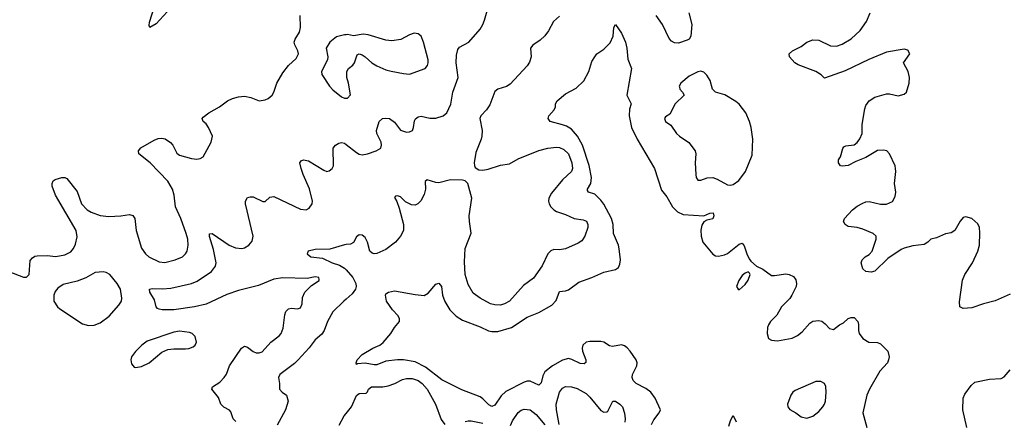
# Model space of a CAD drawing. Header units: inches. Extents: x 1603819 to 1745079, y 385938 to 533966.
# Tile 514 of 561: x 1657784 to 1664470, y 490953 to 493683. Entities that reach past the tile are written whole.
import ezdxf

# ---------------------------------------------------------------- set-up
doc = ezdxf.new("R2010")
doc.units = ezdxf.units.IN
doc.header["$MEASUREMENT"] = 0
doc.layers.add('B6459', color=7, linetype='Continuous')
doc.layers.add('B6469', color=7, linetype='Continuous')

msp = doc.modelspace()

# ---------------------------------------------------------------- linework, layer by layer
at = {"layer": 'B6459', "color": 5}
for points, elevation in [([(1658784.5, 493735.5), (1658710, 493654), (1658668, 493630), (1658662, 493642), (1658665.1, 493665.1), (1658700.6, 493779.4)], 380), ([(1657710, 491971), (1657810, 491932), (1657830, 491932), (1657848, 491950), (1657854, 492046), (1657870, 492064.7), (1657885.6, 492074.4), (1657902.7, 492077.3), (1657970, 492079.3), (1658030, 492072.2), (1658090, 492084.9), (1658130, 492104.4), (1658150, 492128.2), (1658163.7, 492156.3), (1658174.5, 492205.5), (1658167.5, 492250), (1658026.9, 492490), (1658005.1, 492550), (1658003.7, 492570), (1658012.1, 492587.9), (1658023.7, 492596.3), (1658070, 492610.7), (1658090.6, 492610.6), (1658104, 492604), (1658174.2, 492514.2), (1658203.6, 492430), (1658241.7, 492390), (1658270, 492373.2), (1658330, 492351.3), (1658390, 492343.6), (1658470, 492348.5), (1658530, 492358), (1658552.4, 492352.4), (1658564.9, 492330), (1658575.3, 492250), (1658610.3, 492130.3), (1658637.1, 492090), (1658661.6, 492070), (1658730, 492036.9), (1658770, 492032.9), (1658839, 492050), (1658888.3, 492071.7), (1658909.7, 492090.3), (1658921.6, 492110), (1658928.2, 492150), (1658924.8, 492190), (1658914.8, 492230), (1658878.6, 492330), (1658842.3, 492410), (1658833, 492490), (1658821.8, 492530), (1658790, 492585.1), (1658669.5, 492710), (1658593.2, 492770), (1658589.5, 492790.5), (1658607.5, 492812.5), (1658695.9, 492864.1), (1658724.2, 492875.8), (1658750, 492877.1), (1658772.2, 492872.2), (1658808.1, 492848.1), (1658822.8, 492830), (1658850, 492776), (1658870, 492762), (1658950, 492739.3), (1658986.3, 492733.7), (1659010, 492739.1), (1659029, 492750), (1659083.7, 492850), (1659092.7, 492890), (1659066.6, 492950), (1659050, 492974), (1659029, 492990), (1659022.7, 493010), (1659030, 493018.8), (1659069.3, 493050), (1659140.9, 493090), (1659195.1, 493130), (1659230, 493147.4), (1659270, 493158.3), (1659310, 493162), (1659353.4, 493153.4), (1659410.5, 493130.5), (1659450, 493137.6), (1659472.2, 493147.8), (1659498, 493170), (1659509.4, 493190), (1659529.6, 493250), (1659570, 493320.7), (1659609.5, 493370), (1659660.8, 493419.2), (1659676, 493450), (1659672.7, 493470), (1659651.4, 493511.4), (1659648.5, 493530), (1659655.4, 493550), (1659683.3, 493596.7), (1659691.2, 493630), (1659688.2, 493710)], 380), ([(1660000, 493580.2), (1659990, 493579.5), (1659935.2, 493564.8), (1659922.8, 493557.2), (1659890.8, 493530), (1659864.7, 493490), (1659876.3, 493430), (1659873, 493410), (1659832.4, 493330), (1659836.4, 493310), (1659888.5, 493230), (1659910, 493206.7), (1659970, 493158), (1659990, 493148.7), (1660000, 493148.6)], 380), ([(1659251, 490951), (1659234, 490970), (1659216.6, 491016.6), (1659207.8, 491027.8), (1659170, 491049.6), (1659150, 491069.4), (1659134.8, 491114.8), (1659087.6, 491170), (1659093.3, 491186.7), (1659141.9, 491218.1), (1659172.8, 491250), (1659187.9, 491272.1), (1659208.7, 491330), (1659290, 491450.5), (1659310, 491463.1), (1659330, 491456.5), (1659370, 491426.2), (1659390, 491417.8), (1659410, 491417.2), (1659430, 491425.8), (1659488.7, 491490), (1659546.4, 491533.6), (1659560.3, 491550), (1659574.1, 491585.9), (1659583.7, 491676.3), (1659590, 491698), (1659610, 491717.6), (1659630, 491722), (1659670, 491717.6), (1659690, 491723), (1659701.1, 491750), (1659705.2, 491794.8), (1659720.4, 491830), (1659764.9, 491875.1), (1659817, 491910), (1659816.6, 491916.6), (1659815.1, 491930), (1659790, 491935.4), (1659735.8, 491924.2), (1659570, 491927), (1659510, 491919.3), (1659404.5, 491875.5), (1659270, 491841.9), (1659190, 491814.5), (1659050, 491748.1), (1658970, 491730.6), (1658829.8, 491709.8), (1658751.2, 491711.2), (1658730, 491714), (1658720.1, 491720.1), (1658709.8, 491729.8), (1658698.2, 491778.2), (1658667.8, 491830), (1658665.2, 491850), (1658684.4, 491855.6), (1658753.6, 491853.6), (1658810, 491857.8), (1658950, 491889.4), (1658990, 491906.3), (1659085.6, 491970), (1659113.6, 492006.4), (1659118.2, 492030), (1659099.9, 492119.9), (1659072, 492208), (1659073.6, 492226.4), (1659090, 492228.2), (1659205.7, 492150), (1659250, 492131.1), (1659292.9, 492127.1), (1659310, 492131.4), (1659340.5, 492150), (1659362.7, 492177.3), (1659369.8, 492210), (1659316.9, 492430), (1659317, 492450), (1659330, 492474), (1659350, 492479.1), (1659370, 492478), (1659434, 492446), (1659450, 492447.7), (1659483.5, 492476.5), (1659510, 492481.3), (1659690, 492394.6), (1659730, 492390.3), (1659750, 492401.3), (1659769.7, 492430), (1659771.6, 492450), (1659752.3, 492532.3), (1659707.7, 492630), (1659694.8, 492670), (1659686, 492710), (1659695.9, 492724.1), (1659710.3, 492730.3), (1659743.9, 492723.9), (1659850, 492658.9), (1659870, 492650.4), (1659885.3, 492654.7), (1659905.1, 492670), (1659913.7, 492690), (1659913.3, 492810), (1659927.3, 492830), (1659950, 492842.6), (1659970, 492848.7), (1659990, 492842.6), (1660000, 492834.7)], 360), ([(1660000, 492154.1), (1659990, 492153.2), (1659890, 492122.2), (1659790, 492120.8), (1659743.7, 492110), (1659737, 492090), (1659761.2, 492070), (1659840.5, 492060.5), (1659906.6, 492030), (1659954.6, 492014.6), (1659990, 491994.3), (1660000, 491982.8)], 340), ([(1660000, 491783.4), (1659984.2, 491770), (1659910, 491696.3), (1659873.3, 491630), (1659851, 491569), (1659834.8, 491545.2), (1659790, 491505.5), (1659750, 491453), (1659674.5, 491370), (1659650, 491346.4), (1659549.5, 491270), (1659540.7, 491250), (1659547.6, 491210), (1659547.3, 491170), (1659566, 491150), (1659596, 491130), (1659606.6, 491090), (1659589.7, 491030), (1659532.8, 490927.2)], 340), ([(1659953.9, 490926.1), (1659987.2, 490990), (1660000, 491005.1)], 340)]:
    msp.add_lwpolyline(points, dxfattribs=dict(at, elevation=elevation))
at = {"layer": 'B6459', "color": 5, "elevation": 380}
for points in [[(1658350, 491968.7), (1658295.6, 491964.4), (1658232.1, 491927.9), (1658174.8, 491905.2), (1658078.3, 491881.7), (1658042, 491858), (1658025.1, 491834.9), (1658014.9, 491810), (1658015.5, 491770), (1658041.6, 491730), (1658056.1, 491716.1), (1658210, 491614.9), (1658250, 491604.9), (1658290, 491606.4), (1658330, 491621.6), (1658391.6, 491668.4), (1658457.6, 491742.4), (1658474, 491770), (1658477.7, 491790), (1658468.7, 491850), (1658444.8, 491890), (1658395.1, 491950), (1658370, 491964.1)], [(1658870, 491565.4), (1658830, 491559.1), (1658650, 491498.2), (1658613.4, 491470), (1658570, 491427.6), (1658543.7, 491390), (1658538.4, 491370), (1658543.1, 491343.1), (1658561.7, 491321.7), (1658570, 491318), (1658610, 491324.2), (1658662, 491350), (1658750, 491421.6), (1658790, 491441.6), (1658830, 491446), (1658910, 491444.9), (1658932.6, 491447.4), (1658961.6, 491458.4), (1658976, 491470), (1658983.7, 491490), (1658976, 491530), (1658954, 491550), (1658936.6, 491556.6)]]:
    msp.add_lwpolyline(points, close=True, dxfattribs=at)
at = {"layer": 'B6469', "color": 5}
for points, elevation in [([(1660000, 492834.7), (1660070, 492779), (1660090, 492768), (1660110, 492764.9), (1660145.2, 492770), (1660205.2, 492790), (1660236.9, 492810), (1660241.1, 492830), (1660237.7, 492850), (1660209.7, 492910), (1660207.1, 492930), (1660225.3, 492990), (1660248, 493010), (1660270, 493014), (1660295.5, 493010), (1660330, 492986), (1660370, 492932.4), (1660410, 492918.9), (1660430, 492920.3), (1660451.2, 492930), (1660459.1, 492950), (1660464.9, 492995.1), (1660471.1, 493008.9), (1660490, 493022.4), (1660510, 493027), (1660570, 493014.2), (1660610, 493013.4), (1660659.5, 493030), (1660683.6, 493050), (1660711.4, 493108.6), (1660725, 493190), (1660761, 493290), (1660747.6, 493390), (1660750, 493442), (1660759.4, 493480.6), (1660770, 493495.5), (1660834.5, 493530), (1660910, 493618.4), (1660929.8, 493650), (1660940.9, 493679.1), (1660971.6, 493790)], 360), ([(1661450, 493707.4), (1661408.9, 493671.1), (1661374.4, 493605.6), (1661350, 493571.8), (1661317.2, 493542.8), (1661269.3, 493510), (1661251.8, 493490), (1661256.4, 493430), (1661245.7, 493394.3), (1661230.6, 493369.4), (1661115.5, 493244.5), (1661090.6, 493229.4), (1661029.8, 493210.2), (1661010, 493193.7), (1660977, 493103), (1660953.3, 493070), (1660914.7, 493030), (1660908.2, 493010), (1660923.6, 492930), (1660922.9, 492890), (1660918.4, 492870), (1660880.3, 492779.7), (1660871.1, 492710), (1660871.3, 492691.3), (1660877.2, 492677.2), (1660901.7, 492661.7), (1660930, 492660.5), (1660965.7, 492665.7), (1661050, 492694.2), (1661110, 492703.5), (1661170, 492737.6), (1661310, 492792.4), (1661370, 492809.8), (1661430, 492816), (1661450, 492814), (1661479.6, 492799.6), (1661509.6, 492770), (1661533.8, 492710), (1661536.9, 492670), (1661530, 492650.8), (1661470, 492593.7), (1661396, 492504), (1661377.3, 492470), (1661374.8, 492450), (1661378.9, 492430), (1661390, 492409.7), (1661410, 492389.8), (1661430, 492377.6), (1661490, 492358.7), (1661550, 492332.1), (1661610, 492321.3), (1661632.2, 492312.2), (1661641.6, 492290), (1661641.6, 492270), (1661620.5, 492210), (1661600.6, 492179.4), (1661577.4, 492162.6), (1661490, 492123.9), (1661450, 492117.3), (1661410, 492119.6), (1661390, 492111.7), (1661370, 492090.3), (1661331.4, 492010), (1661273.8, 491926.2), (1661204.1, 491875.9), (1661110, 491770.3), (1661075.1, 491750), (1661050, 491742.7), (1661010, 491743.6), (1660980.7, 491750), (1660910, 491788.5), (1660864.3, 491824.3), (1660830, 491883), (1660809.2, 491950), (1660803.5, 492036.5), (1660810, 492128), (1660848.6, 492231.4), (1660837.4, 492310), (1660836.9, 492350), (1660855.3, 492470), (1660828, 492568), (1660810, 492586.8), (1660790.6, 492590.6), (1660710, 492593.4), (1660630, 492572.7), (1660610, 492574.9), (1660550, 492594.8), (1660538, 492582), (1660538.9, 492530), (1660530, 492494.8), (1660508.7, 492451.3), (1660488.6, 492431.4), (1660470, 492422), (1660444.2, 492424.2), (1660404, 492444), (1660370, 492477.3), (1660350, 492486), (1660336.4, 492483.6), (1660330, 492474), (1660345.9, 492445.9), (1660361.1, 492401.1), (1660390.7, 492290), (1660390.8, 492250), (1660370, 492210.3), (1660335.6, 492170), (1660270, 492119.8), (1660210, 492092.1), (1660190, 492091.2), (1660176.6, 492096.6), (1660160.8, 492110), (1660144.9, 492170), (1660130, 492201.6), (1660110, 492218.4), (1660090, 492220.5), (1660070, 492206.8), (1660050, 492168.2), (1660030, 492157), (1660000, 492154.1)], 340), ([(1662327, 493730), (1662347.6, 493650), (1662340.9, 493570), (1662329.5, 493550.5), (1662315.6, 493544.4), (1662256.6, 493523.4), (1662230, 493525.3), (1662210, 493537.1), (1662194.7, 493554.7), (1662148.9, 493648.9), (1662105.5, 493710)], 340), ([(1664510, 491816.9), (1664408.4, 491771.6), (1664328.5, 491751.5), (1664250, 491723.8), (1664190, 491718.5), (1664168.2, 491730), (1664165.1, 491765.1), (1664187.1, 491912.9), (1664202.6, 491950), (1664254.4, 492030), (1664289.8, 492110), (1664300.8, 492150), (1664305.2, 492234.8), (1664302.2, 492270), (1664290, 492295.8), (1664250, 492331), (1664210, 492343.5), (1664190, 492336.9), (1664170, 492312), (1664134, 492250), (1664110, 492234.7), (1664070, 492227.8), (1664010, 492199.6), (1663971.3, 492190), (1663950, 492169.3), (1663925.8, 492154.2), (1663850, 492145.6), (1663790, 492129.7), (1663770, 492119.7), (1663680.2, 492059.8), (1663590, 491973.2), (1663566.3, 491966.3), (1663529, 491970), (1663509.2, 491990), (1663497.2, 492030), (1663505.2, 492050), (1663525.2, 492070), (1663552.8, 492087.2), (1663573.6, 492110), (1663599.5, 492190), (1663599.3, 492210), (1663579, 492230), (1663510, 492259.7), (1663470, 492269.7), (1663410, 492276), (1663389.2, 492290), (1663379.3, 492310), (1663385.2, 492330), (1663438.4, 492390), (1663470, 492414.4), (1663510, 492436.4), (1663530, 492444.4), (1663553.4, 492446.6), (1663630, 492428), (1663670, 492428.1), (1663710, 492447.2), (1663730, 492480.7), (1663734.5, 492510), (1663723.5, 492570), (1663734.2, 492650), (1663732.3, 492670), (1663728.3, 492690), (1663691.5, 492770), (1663672.3, 492790), (1663650, 492796.4), (1663610, 492793.3), (1663530, 492745.7), (1663461.9, 492718.1), (1663410, 492691.3), (1663370, 492686.6), (1663358, 492690), (1663344, 492710), (1663345.2, 492730), (1663358, 492750), (1663373.6, 492806.4), (1663381.3, 492818.7), (1663394, 492826), (1663450, 492832.9), (1663470, 492847.4), (1663490, 492872.7), (1663505.1, 492910), (1663505.6, 492970), (1663522.5, 493077.5), (1663530, 493099.1), (1663553.6, 493130), (1663590, 493154.9), (1663670, 493178), (1663690, 493179.1), (1663750, 493165.3), (1663790, 493175.5), (1663806.6, 493190), (1663825.1, 493250), (1663825.4, 493290), (1663818, 493330), (1663785.1, 493390), (1663829.5, 493450), (1663814.2, 493474.2), (1663790, 493481.6), (1663670, 493462.5), (1663550, 493411.3), (1663390, 493334.3), (1663250, 493285.2), (1663227.3, 493307.3), (1663189.6, 493329.6), (1663070, 493375.1), (1663047.8, 493390), (1663012.3, 493430), (1663009.3, 493450), (1663032.7, 493470), (1663090, 493500.5), (1663130, 493530.6), (1663170, 493545.5), (1663210, 493542.4), (1663290, 493504), (1663330, 493503.5), (1663370, 493515.2), (1663430, 493552.2), (1663491.7, 493610), (1663534.4, 493670), (1663558.2, 493730)], 320), ([(1662074, 490930), (1662090, 490962.6), (1662126.6, 491010), (1662135.6, 491030), (1662098.8, 491110), (1662070, 491149.8), (1662036.3, 491176.3), (1661969.9, 491209.9), (1661948.9, 491230), (1661942.9, 491250), (1661946.2, 491270), (1661975.1, 491330), (1661977.2, 491350), (1661970.8, 491370), (1661930, 491429.7), (1661910, 491452.9), (1661890, 491466.4), (1661870, 491471.6), (1661810, 491461.5), (1661790, 491465.7), (1661750, 491490.9), (1661730, 491495.3), (1661655.6, 491495.6), (1661630.2, 491489.8), (1661608.1, 491470), (1661602.6, 491450), (1661605.8, 491430), (1661629, 491370), (1661628.7, 491351.3), (1661617.4, 491342.6), (1661590, 491345), (1661533.5, 491373.5), (1661510, 491379.2), (1661470, 491368.6), (1661402, 491330), (1661351, 491290), (1661337.2, 491262.8), (1661325, 491215), (1661310, 491198.3), (1661250, 491226.3), (1661230, 491225.7), (1661210, 491219), (1661085.2, 491154.8), (1661054.3, 491125.7), (1661010, 491061.5), (1660990, 491053.6), (1660970, 491065.2), (1660930, 491105), (1660910, 491118.9), (1660786.1, 491166.1), (1660650, 491233.7), (1660539.6, 491319.6), (1660470, 491357.4), (1660390, 491369.4), (1660350, 491369.9), (1660270, 491362.5), (1660210, 491335.8), (1660190, 491336), (1660130, 491348.9), (1660076.9, 491343.1), (1660070, 491338), (1660067.6, 491350), (1660076.2, 491370), (1660110, 491406.4), (1660181.2, 491450), (1660230, 491470.5), (1660252.6, 491487.4), (1660305.2, 491550), (1660329, 491590), (1660362, 491630), (1660364, 491650), (1660354, 491670), (1660316, 491710), (1660275.1, 491770), (1660267, 491810), (1660270, 491818), (1660288, 491830), (1660330, 491838.9), (1660470, 491814.3), (1660530, 491808.7), (1660556.8, 491823.2), (1660610, 491884.9), (1660630, 491891.3), (1660648.2, 491868.2), (1660654.9, 491810), (1660670, 491767.3), (1660705.3, 491710), (1660746.8, 491666.8), (1660790, 491640.7), (1660910, 491595.6), (1660968.4, 491568.4), (1660990, 491562.7), (1661030, 491563.5), (1661123.5, 491590), (1661230, 491660.7), (1661310, 491692.9), (1661398.4, 491741.6), (1661427, 491773), (1661450, 491834.9), (1661490, 491839.7), (1661510, 491847.2), (1661580.9, 491899.1), (1661670, 491929.3), (1661750, 491967.1), (1661830, 491983.7), (1661850, 491998.4), (1661859.7, 492020.3), (1661864, 492050), (1661855.9, 492124.1), (1661849.9, 492150), (1661815.2, 492230), (1661813.4, 492290), (1661802.3, 492330), (1661750, 492427.7), (1661730, 492455.3), (1661690, 492497.5), (1661646.6, 492510), (1661640.7, 492520.7), (1661639.3, 492530), (1661663, 492570), (1661666.1, 492610), (1661650.3, 492690.3), (1661606.5, 492830), (1661571.7, 492891.7), (1661530, 492937.8), (1661497.8, 492957.8), (1661470, 492968.7), (1661386, 492990), (1661372, 493010), (1661377, 493030), (1661412.3, 493070), (1661422.7, 493090), (1661422.7, 493110), (1661432.7, 493130), (1661490, 493179.3), (1661562, 493218), (1661613.9, 493266.1), (1661648, 493330), (1661670, 493398.8), (1661690, 493430.8), (1661703.7, 493450), (1661750, 493481.1), (1661794.6, 493525.4), (1661815, 493570), (1661819.6, 493630), (1661830, 493650.8), (1661870, 493590.4), (1661896.8, 493530), (1661906.4, 493490), (1661914.2, 493414.2), (1661937.4, 493350), (1661906, 493170), (1661937.1, 493110), (1661926, 493074), (1661923.1, 493030), (1661939.6, 492950), (1661977.1, 492870), (1662095.6, 492670), (1662142.8, 492522.8), (1662178, 492478), (1662216.9, 492410), (1662250, 492375.8), (1662290, 492358.8), (1662430, 492350.2), (1662470, 492367.7), (1662494, 492370), (1662498.4, 492350), (1662490, 492329.3), (1662450, 492318.9), (1662430, 492307.6), (1662415.2, 492284.8), (1662408.6, 492251.4), (1662411.1, 492210), (1662422.2, 492170), (1662490, 492087.6), (1662510, 492076.9), (1662530, 492074), (1662570, 492083.2), (1662590, 492093.4), (1662670, 492156.9), (1662690, 492162.4), (1662704.4, 492144.4), (1662721.3, 492090), (1662737.7, 492057.7), (1662750, 492040.7), (1662787.7, 492007.7), (1662830, 491987), (1662890, 491944.6), (1662910, 491942.6), (1662985.9, 491954.1), (1663010, 491951.6), (1663038, 491938), (1663055.3, 491915.3), (1663059.2, 491890), (1663055.9, 491870), (1663028.4, 491810), (1663012.9, 491787.1), (1662958, 491730), (1662926, 491674), (1662882.6, 491630), (1662870, 491609.3), (1662861.7, 491590), (1662859.5, 491550), (1662870, 491514.8), (1662890, 491504.9), (1662930, 491498.9), (1663030, 491517), (1663064.8, 491535.2), (1663098.5, 491561.5), (1663150, 491619.3), (1663170, 491632.2), (1663190, 491636.4), (1663210, 491638.4), (1663230, 491632.7), (1663254.1, 491614.1), (1663282.6, 491582.6), (1663310, 491576.3), (1663350, 491607.7), (1663378.3, 491621.7), (1663410, 491650.7), (1663430, 491658.8), (1663450, 491658.8), (1663474.8, 491630), (1663480.5, 491610), (1663479.5, 491570), (1663484.4, 491550), (1663510, 491515.5), (1663550, 491490.6), (1663610, 491487.3), (1663630, 491478.8), (1663679.1, 491430), (1663687.7, 491390), (1663684.9, 491370), (1663676.3, 491350), (1663626, 491294), (1663553.7, 491170), (1663536.4, 491130), (1663510.6, 491010), (1663535.8, 490910)], 320), ([(1660000, 493148.6), (1660010, 493148.5), (1660029.2, 493170.8), (1660017.6, 493250), (1660005.6, 493290), (1660004.5, 493330), (1660016, 493350), (1660045.8, 493374.2), (1660058, 493390), (1660076, 493444), (1660089.4, 493450.6), (1660110, 493443.8), (1660130, 493430.4), (1660176, 493390), (1660210, 493368.4), (1660270, 493342.3), (1660307.2, 493332.8), (1660390, 493316.5), (1660430, 493313.1), (1660538, 493350), (1660553.3, 493370), (1660558.3, 493390), (1660557.3, 493410), (1660526.6, 493530), (1660509.6, 493570), (1660490, 493586), (1660462, 493590), (1660430, 493580.5), (1660372.1, 493547.9), (1660310, 493538), (1660270, 493542.7), (1660150, 493579.2), (1660115.8, 493584.2), (1660050, 493572.3), (1660010, 493580.9), (1660000, 493580.2)], 380), ([(1660000, 491982.8), (1660046.1, 491930), (1660066, 491890), (1660068.5, 491870), (1660063.6, 491850), (1660041.5, 491818.5), (1660000, 491783.4)], 340), ([(1664215.4, 490910), (1664188.7, 491030), (1664190.8, 491109.2), (1664201.8, 491138.2), (1664244.2, 491195.8), (1664270, 491218), (1664370, 491239.6), (1664450, 491244.7), (1664470, 491254.9), (1664510, 491301.7)], 320), ([(1660000, 491005.1), (1660038.1, 491050), (1660071.3, 491128.7), (1660090, 491142), (1660136.7, 491143.3), (1660146.5, 491153.5), (1660151.5, 491170), (1660172.7, 491187.3), (1660250, 491187.6), (1660285.9, 491194.1), (1660330.2, 491209.8), (1660383.5, 491236.5), (1660410, 491243.7), (1660450, 491242.9), (1660490, 491230.6), (1660517.2, 491210), (1660550.6, 491170), (1660608.3, 491068.3), (1660645, 490965), (1660670, 490931)], 340), ([(1661448.4, 490930), (1661428.9, 491030), (1661427.5, 491070), (1661450.2, 491150), (1661470, 491178.9), (1661490, 491189.8), (1661530, 491187.8), (1661570, 491175.3), (1661630, 491140.9), (1661656.2, 491116.2), (1661730, 491025.6), (1661750, 491014.5), (1661770, 491016), (1661778, 491022), (1661811, 491089), (1661830, 491089.2), (1661859.3, 491070), (1661876.3, 491050), (1661890, 491008.7), (1661896, 490970), (1661893, 490947)], 340), ([(1661116.8, 490923.2), (1661130, 490956.2), (1661170, 491011.6), (1661190, 491027.8), (1661210, 491035.4), (1661250, 491029.7), (1661290, 490999.1), (1661350, 490928.2)], 340), ([(1660808.7, 490951.3), (1660830, 490956.8), (1660850, 490956.4), (1660930, 490938.9)], 340), ([(1662599.7, 490920.3), (1662610, 490958), (1662630, 490992), (1662648.4, 490948.4)], 280)]:
    msp.add_lwpolyline(points, dxfattribs=dict(at, elevation=elevation))
for points, elevation in [([(1662410, 493332.7), (1662390, 493327), (1662330, 493299.7), (1662274, 493250), (1662262.4, 493230), (1662263.4, 493223.4), (1662267.7, 493210), (1662285.5, 493190), (1662295.5, 493170), (1662234.3, 493110), (1662198.9, 493041.1), (1662170, 493022.7), (1662162.4, 493010), (1662168.4, 492990), (1662205.5, 492965.5), (1662244.4, 492910), (1662263.8, 492890), (1662326.8, 492846.8), (1662370.4, 492790), (1662376.5, 492770), (1662370.3, 492710), (1662375.3, 492630), (1662378.4, 492610), (1662390, 492590.7), (1662410, 492591.8), (1662452.8, 492607.2), (1662490, 492608.7), (1662519.3, 492599.3), (1662590, 492560.9), (1662610, 492556.9), (1662630, 492561.8), (1662667.1, 492590), (1662713.6, 492650), (1662757.8, 492762.2), (1662761.5, 492870), (1662751.1, 492950), (1662740.4, 492990), (1662714, 493050), (1662669, 493109), (1662647.2, 493127.2), (1662572.5, 493172.5), (1662509.2, 493190), (1662489.3, 493210), (1662473.3, 493270), (1662450, 493306), (1662430, 493326)], 340), ([(1662730, 491968.7), (1662710, 491959.3), (1662690, 491942.7), (1662666.4, 491910), (1662651.3, 491870), (1662662, 491850), (1662670, 491846), (1662710, 491882.8), (1662730, 491911.3), (1662744, 491950), (1662740.4, 491960.4)], 320), ([(1663224, 491224), (1663190, 491224), (1663050, 491162), (1663034.4, 491150), (1663020.3, 491130), (1662997.1, 491070), (1662999.3, 491050), (1663013.1, 491033.1), (1663054, 491010), (1663090, 490982), (1663130, 490973.4), (1663170, 490988), (1663210, 491019.1), (1663237, 491050), (1663249.5, 491070), (1663255.1, 491090), (1663260.7, 491150), (1663258.4, 491190), (1663249.4, 491210)], 320)]:
    msp.add_lwpolyline(points, close=True, dxfattribs=dict(at, elevation=elevation))

doc.saveas('drawing.dxf')
